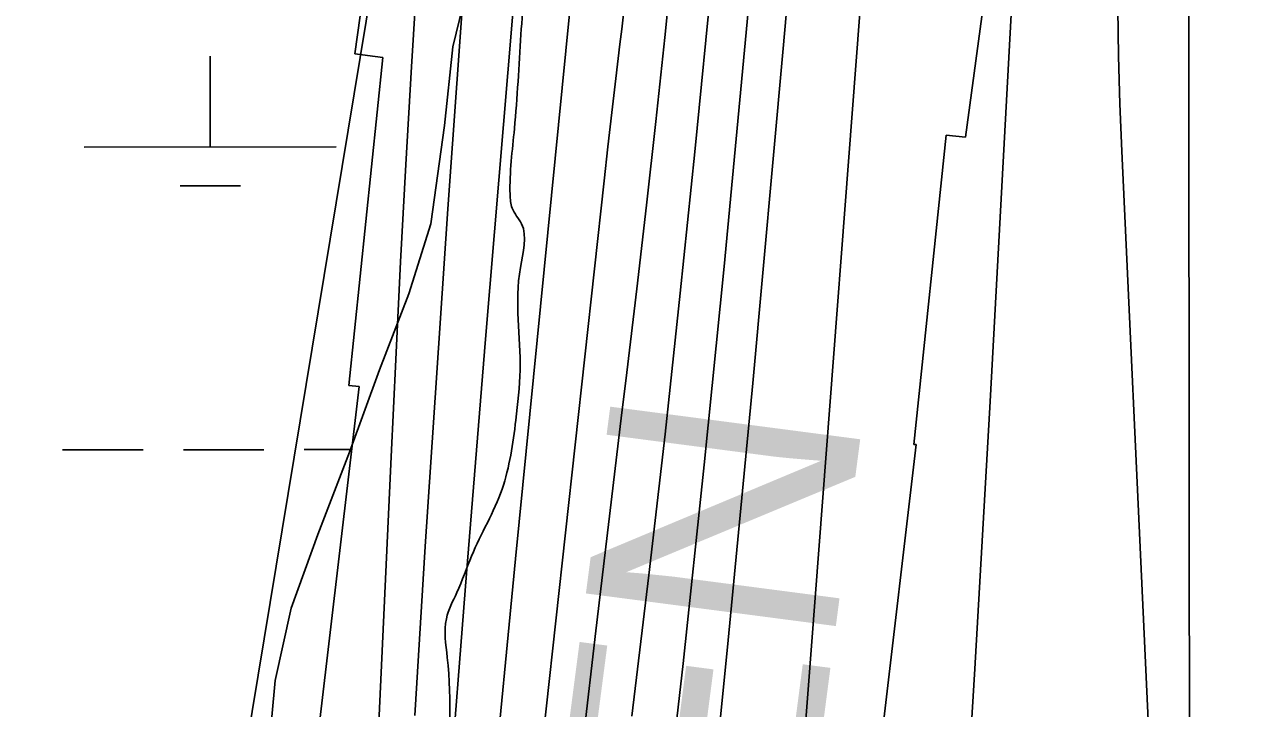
# Model space of a CAD drawing. Extents: x 3313447 to 3351316, y 703786 to 729172.
# Drawn here: x 3322377.1 to 3322861.6, y 716045.1 to 716316.4 of the extents above; entities that cross this region are included whole.
import ezdxf

# ---------------------------------------------------------------- set-up
doc = ezdxf.new("R2010")
doc.units = 0
for name, color, linetype in [('V-GRID-MAJR', 7, 'Continuous'), ('V-RIVR-EDGE', 7, 'Continuous'), ('V-RRAP-RVMT', 7, 'Continuous'), ('V-RRAP-RVMT-IDEN', 7, 'Continuous'), ('V-SITE-VEGE', 7, 'Continuous'), ('V-TOPO-DPTH', 7, 'Continuous'), ('V-TOPO-MAJR', 7, 'Continuous'), ('V-TOPO-MINR', 7, 'Continuous'), ('V-TOPO-WATR', 7, 'Continuous'), ('V-WETL-SWMP', 7, 'Continuous')]:
    doc.layers.add(name, color=color, linetype=linetype)

msp = doc.modelspace()

# ---------------------------------------------------------------- linework, layer by layer
at = {"layer": 'V-GRID-MAJR'}
msp.add_spline([(3322840.1, 715233.37), (3322833.04, 721295.04), (3322825.99, 727356.73), (3322825.99, 727358.64)], degree=3, dxfattribs=at)
at = {"layer": 'V-RIVR-EDGE'}
msp.add_spline([(3322643.72, 716984.46), (3322636.14, 716933.5), (3322631.93, 716909.47), (3322629.35, 716870.93), (3322628.43, 716835.7), (3322627.48, 716786.38), (3322628.6, 716736.23), (3322628.57, 716724.21), (3322626.05, 716708.46), (3322622.25, 716680.29), (3322617.57, 716634.29), (3322607.96, 716601.98), (3322599.18, 716569.26), (3322596.24, 716555.59), (3322595.81, 716550.62), (3322595.79, 716542.74), (3322594.53, 716533.21), (3322590.35, 716521.62), (3322585.35, 716507.95), (3322582.01, 716499.67), (3322581.58, 716494.28), (3322583.2, 716478.53), (3322590.16, 716444.11), (3322589.67, 716413.85), (3322582.13, 716381.96), (3322577.07, 716347.15), (3322574.09, 716312.34), (3322571.51, 716275.05), (3322569.78, 716248.94), (3322570.6, 716243.55), (3322574.31, 716237.32), (3322573.86, 716219.91), (3322573.76, 716179.29), (3322572.05, 716159.4), (3322566.59, 716132.06), (3322554.51, 716105.56), (3322548.67, 716091.07), (3322544.5, 716080.72), (3322544.88, 716065.38), (3322544.75, 716013.99), (3322544.59, 715948.91), (3322545.71, 715900.83), (3322548.91, 715852.74), (3322551.7, 715807.14), (3322550.79, 715773.99), (3322547.42, 715755.34), (3322545.32, 715743.74), (3322544.44, 715722.19), (3322546.03, 715694.83), (3322541.83, 715671.22), (3322530.99, 715647.2), (3322528.9, 715640.58), (3322524.72, 715625.25), (3322524.25, 715602.87), (3322523.33, 715565.57), (3322518.7, 715535.32), (3322511.59, 715513.37), (3322507.85, 715508.82), (3322504.1, 715497.64), (3322503.64, 715482.31), (3322503.18, 715462.83), (3322502.32, 715450.39), (3322499.4, 715441.7), (3322493.15, 715430.94), (3322486.5, 715420.18), (3322484.8, 715406.92), (3322481.85, 715384.96), (3322482.65, 715372.52), (3322489.24, 715355.51), (3322492.91, 715331.87), (3322491.59, 715300.79), (3322481.98, 715272.22), (3322476.57, 715259.79), (3322472.81, 715251.1), (3322466.92, 715214.64), (3322456.4, 715151.25), (3322449.68, 715113.13), (3322445.91, 715099.05), (3322436.76, 715086.64), (3322429.69, 715074.64), (3322427.59, 715065.52), (3322427.57, 715058.06), (3322429.19, 715041.06), (3322428.33, 715028.63), (3322422.88, 715002.53), (3322418.67, 714978.92), (3322417.41, 714970.22), (3322417.79, 714959.02), (3322421.06, 714939.12), (3322421.04, 714931.25), (3322421.86, 714926.69), (3322425.99, 714921.29), (3322429.71, 714916.3), (3322434.66, 714908.42), (3322435.88, 714897.22), (3322436.23, 714872.35), (3322432.42, 714840.45), (3322431.16, 714830.92), (3322424.91, 714821.4), (3322422.42, 714816.85), (3322420.32, 714808.56), (3322419.85, 714783.69), (3322421.07, 714775.4), (3322427.24, 714757.15), (3322428.06, 714750.93), (3322425.55, 714742.64), (3322423.02, 714727.32), (3322423, 714718.2), (3322422.57, 714712.81), (3322425.02, 714697.47), (3322426.65, 714684.61), (3322426.22, 714679.64), (3322422.9, 714675.51), (3322419.97, 714663.91), (3322419.06, 714632.82), (3322417.67, 714574.38), (3322418.02, 714549.1), (3322419.14, 714497.7), (3322417.44, 714479.47), (3322414.1, 714470.36), (3322408.71, 714468.71), (3322399.17, 714467.08), (3322390.04, 714461.3), (3322386.28, 714450.95), (3322390.36, 714423.58), (3322398.14, 714386.67), (3322387.62, 714320.38), (3322380.01, 714261.96), (3322376.17, 714215.54), (3322376.94, 714193.57), (3322378.07, 714148.81), (3322376.74, 714111.09), (3322374.13, 714064.68), (3322367.79, 714012.47), (3322364.83, 713988.02), (3322362.66, 713949.89), (3322361.77, 713923.78), (3322365.28, 713837.98), (3322366, 713793.21), (3322365.13, 713774.15), (3322364.7, 713767.93), (3322367.16, 713758.8), (3322371.28, 713746.77), (3322372.87, 713722.73), (3322370.72, 713687.92), (3322368.21, 713682.12), (3322356.59, 713672.62), (3322343.72, 713666.85), (3322340.81, 713663.95), (3322339.15, 713659.81), (3322339.74, 713563.24), (3322334.46, 713439.73), (3322331.71, 713335.29), (3322336.48, 713251.55), (3322334.31, 713211.77), (3322338.71, 713147.51), (3322341.96, 713123.46), (3322344.79, 713092.37), (3322346.38, 713066.67), (3322347.12, 713029.78), (3322348.23, 712975.89), (3322349.85, 712959.31), (3322353.57, 712955.15), (3322354.8, 712951.01), (3322356.82, 712928.2), (3322360.44, 712885.09), (3322362.45, 712858.56), (3322361.17, 712844.47), (3322356.17, 712835.78), (3322346.63, 712830.83), (3322342.07, 712830.84), (3322336.26, 712829.19), (3322333.35, 712823.81), (3322332.83, 712782.78), (3322333.52, 712723.92), (3322335.88, 712672.52), (3322340.25, 712596.24), (3322343.81, 712527.84), (3322348.2, 712460.27), (3322350.97, 712408.46), (3322365.13, 712267.91), (3322367.13, 712236.4), (3322366.66, 712214.44), (3322362.46, 712194.97), (3322352.43, 712158.52), (3322339.05, 712111.71), (3322335.7, 712097.63), (3322335.26, 712089.76), (3322335.24, 712081.05), (3322341.01, 712066.12), (3322354.54, 712007.23), (3322363.96, 711963.27), (3322371.32, 711919.73), (3322379.03, 711854.22), (3322386.78, 711802.39), (3322389.99, 711760.11), (3322391.01, 711668.92), (3322387.59, 711627.89), (3322384.64, 711608), (3322381.64, 711568.22), (3322378.27, 711547.5), (3322372.01, 711530.94), (3322369.5, 711519.34), (3322368.63, 711504.42), (3322371.9, 711483.69), (3322383.42, 711448.43), (3322398.66, 711411.5), (3322413.46, 711361.31), (3322426.2, 711317.35), (3322438.95, 711276.7), (3322465.29, 711204.1), (3322489.17, 711136.48), (3322500.29, 711109.51), (3322506.05, 711092.5), (3322508.48, 711069.7), (3322510.47, 711035.7), (3322509.53, 710991.77), (3322507.38, 710958.2), (3322504.41, 710931.27), (3322503.88, 710886.51), (3322505.47, 710856.24), (3322506.6, 710810.65), (3322523.47, 710759.63), (3322543.63, 710700.3), (3322548.95, 710672.11), (3322550.11, 710641.02), (3322548.36, 710603.3), (3322545.82, 710581.34), (3322539.56, 710563.12), (3322537.88, 710556.49), (3322537.05, 710552.35), (3322537.03, 710544.06), (3322538.66, 710536.6), (3322543.62, 710529.54), (3322550.26, 710531.59), (3322552.74, 710530.76), (3322553.56, 710527.85), (3322552.72, 710522.47), (3322549.39, 710516.67), (3322538.58, 710501.36), (3322522.78, 710482.75), (3322511.55, 710465.37), (3322496.56, 710440.12), (3322492.81, 710428.94), (3322491.12, 710417.76), (3322491.09, 710406.98), (3322491.08, 710402.01), (3322489, 710397.45), (3322486.49, 710391.24), (3322488.14, 710387.09), (3322492.27, 710381.28), (3322500.95, 710371.72), (3322505.49, 710361.77), (3322509.2, 710353.05), (3322513.33, 710347.65), (3322522.02, 710343.07), (3322528.65, 710343.06), (3322533.63, 710342.63), (3322536.93, 710339.31), (3322543.55, 710335.14), (3322544.37, 710328.92), (3322548.09, 710327.26), (3322557.63, 710328.89), (3322561.36, 710328.88), (3322563.83, 710322.66), (3322565.05, 710310.64), (3322563.38, 710307.32), (3322558.4, 710303.19), (3322555.07, 710299.88), (3322555.89, 710294.08), (3322562.9, 710282.04), (3322564.13, 710275.41), (3322563.7, 710269.19), (3322565.34, 710259.65), (3322569.04, 710248.04), (3322568.2, 710245.14), (3322568.19, 710241.41), (3322569.01, 710238.09), (3322571.48, 710231.45), (3322569.81, 710224.41), (3322571.46, 710220.26), (3322576.82, 710209.06), (3322579.68, 710194.54), (3322583.37, 710177.96), (3322584.97, 710153.91), (3322584.49, 710129.46), (3322579.42, 710088.85), (3322576.04, 710062.33), (3322571.81, 710027.11), (3322566.37, 710005.99), (3322566.75, 709993.97), (3322563.8, 709972.84), (3322560.4, 709938.86), (3322559.5, 709911.09), (3322560.69, 709890.36), (3322561.09, 709882.48), (3322560.25, 709879.17), (3322557.33, 709870.47), (3322556.08, 709867.58), (3322555.66, 709864.67), (3322561.03, 709860.52), (3322562.26, 709853.47), (3322562.24, 709846.42), (3322559.74, 709840.62), (3322552.26, 709830.7), (3322547.69, 709827.39), (3322543.54, 709827.82), (3322538.55, 709819.12), (3322537.7, 709812.91), (3322539.34, 709805.03), (3322544.71, 709798.38), (3322550.51, 709796.3), (3322550.93, 709797.95), (3322553.01, 709800.85), (3322555.5, 709801.26), (3322556.74, 709798.77), (3322559.19, 709784.26), (3322561.65, 709774.3), (3322563.29, 709766.42), (3322565.77, 709763.52), (3322569.08, 709762.26), (3322568.22, 709748.17), (3322567.79, 709744.86), (3322563.23, 709744.87), (3322561.95, 709730.37), (3322558.59, 709709.24), (3322556.49, 709700.12), (3322553.95, 709678.16), (3322552.28, 709674.85), (3322548.54, 709669.06), (3322546.86, 709659.53), (3322546.41, 709647.51), (3322543.45, 709621.4), (3322542.17, 709607.73), (3322540.07, 709594.88), (3322536.28, 709574.17), (3322535.02, 709565.47), (3322534.57, 709552.21), (3322535.79, 709541.01), (3322534.54, 709537.28), (3322529.13, 709531.08), (3322525.37, 709519.48), (3322521.19, 709505.4), (3322521.18, 709501.67), (3322528.2, 709490.88), (3322529.84, 709480.93), (3322528.96, 709461.86), (3322524.37, 709449.85), (3322523.95, 709445.3), (3322524.35, 709440.74), (3322528.07, 709436.58), (3322535.07, 709418.74), (3322539.56, 709388.06), (3322541.16, 709365.67), (3322541.14, 709358.63), (3322544.84, 709344.52), (3322543.99, 709335.82), (3322543.98, 709331.68), (3322545.21, 709326.29), (3322547.68, 709322.96), (3322548.49, 709314.26), (3322551.35, 709295.18), (3322551.33, 709287.31), (3322553.79, 709276.11), (3322555.84, 709267.82), (3322554.16, 709261.19), (3322554.13, 709249.17), (3322554.51, 709235.91), (3322554.07, 709221.81), (3322554.04, 709210.21), (3322556.9, 709194.87), (3322557.7, 709182.84), (3322555.88, 709173.22)], degree=3, dxfattribs=at)
at = {"layer": 'V-RRAP-RVMT'}
for p, q in [((3322546.53, 716585.48), (3322508.26, 716304.67)), ((3322750.44, 716271.7), (3322788.51, 716552.55)), ((3322519.26, 716303.27), (3322505.78, 716173.19)), ((3322508.26, 716304.67), (3322519.26, 716303.27)), ((3322729.98, 716149.83), (3322742.72, 716272.44)), ((3322742.72, 716272.44), (3322750.44, 716271.7)), ((3322509.92, 716172.84), (3322494.33, 716040.47)), ((3322505.78, 716173.19), (3322509.92, 716172.84)), ((3322714.74, 716013.08), (3322730.85, 716149.75)), ((3322730.85, 716149.75), (3322729.98, 716149.83))]:
    msp.add_line(p, q, dxfattribs=at)
at = {"layer": 'V-SITE-VEGE'}
msp.add_lwpolyline([(3322545.2, 716715.04), (3322546.04, 716683.86), (3322549.89, 716643.41), (3322556.57, 716616.9), (3322568.89, 716570.23), (3322574.05, 716534.84), (3322576.51, 716501.84), (3322575.72, 716470.31), (3322574.38, 716437.88), (3322571.81, 716411.26), (3322567.59, 716380.66), (3322560.49, 716353.71), (3322552.32, 716329.31), (3322547.08, 716307.42), (3322543.75, 716276.27), (3322538.37, 716237.35), (3322529.64, 716209.51), (3322517.98, 716179.33), (3322506.13, 716146.8), (3322493.55, 716114.1), (3322482.99, 716084.82), (3322476.6, 716056.23), (3322474.03, 716028.89)], dxfattribs=at)
at = {"layer": 'V-TOPO-DPTH'}
for points in [[(3322747.62, 715954.84), (3322754.16, 716060.8), (3322760.26, 716166.78), (3322769.55, 716337.54), (3322770.69, 716358.16), (3322771.86, 716378.78), (3322773.07, 716399.39), (3322774.31, 716420), (3322782.51, 716554.42), (3322788.05, 716642.22), (3322793.84, 716730.01), (3322799.99, 716817.77), (3322806.38, 716905.52), (3322825.82, 717164.99), (3322828.21, 717197.77), (3322830.5, 717230.56), (3322832.65, 717263.37), (3322834.7, 717296.17), (3322836.95, 717333.39), (3322839.9, 717384.81), (3322842.66, 717436.25), (3322845.13, 717487.7)], [(3322845.13, 717487.7), (3322842.66, 717436.25), (3322839.9, 717384.81), (3322836.95, 717333.39), (3322834.7, 717296.17), (3322832.65, 717263.37), (3322830.5, 717230.56), (3322828.21, 717197.77), (3322825.82, 717164.99), (3322806.38, 716905.52), (3322799.99, 716817.77), (3322793.84, 716730.01), (3322788.05, 716642.22), (3322782.51, 716554.42), (3322774.31, 716420), (3322773.07, 716399.39), (3322771.86, 716378.78), (3322770.69, 716358.16), (3322769.55, 716337.54), (3322760.26, 716166.78), (3322754.16, 716060.8), (3322747.62, 715954.84)], [(3322739.42, 717471.48), (3322735.73, 717410.72), (3322732.13, 717349.96), (3322728.54, 717288.35), (3322726.72, 717258.39), (3322724.8, 717228.44), (3322722.72, 717198.49), (3322720.54, 717168.56), (3322705.67, 716971.2), (3322697.96, 716872.23), (3322689.9, 716773.29), (3322681.34, 716674.4), (3322672.43, 716575.53), (3322657.88, 716418.65), (3322655.97, 716398.24), (3322654.03, 716377.84), (3322652.06, 716357.44), (3322650.07, 716337.04), (3322643.04, 716265.79), (3322637.3, 716209.8), (3322631.27, 716153.84), (3322624.81, 716097.92), (3322618.07, 716042.04)], [(3322739.42, 717471.48), (3322735.73, 717410.72), (3322732.13, 717349.96), (3322728.54, 717288.35), (3322726.72, 717258.39), (3322724.8, 717228.44), (3322722.72, 717198.49), (3322720.54, 717168.56), (3322705.67, 716971.2), (3322697.96, 716872.23), (3322689.9, 716773.29), (3322681.34, 716674.4), (3322672.43, 716575.53), (3322657.88, 716418.65), (3322655.97, 716398.24), (3322654.03, 716377.84), (3322652.06, 716357.44), (3322650.07, 716337.04), (3322643.04, 716265.79), (3322637.3, 716209.8), (3322631.27, 716153.84), (3322624.81, 716097.92), (3322618.07, 716042.04)], [(3322674.62, 715877.92), (3322712.84, 716378.06), (3322712.84, 716378.19), (3322712.86, 716378.43), (3322713, 716380.12), (3322713.08, 716381.03), (3322713.46, 716385.14), (3322713.78, 716388.48), (3322713.95, 716390.15), (3322766.52, 716926.5), (3322771.35, 716976.95), (3322776.02, 717027.42), (3322780.46, 717077.9), (3322784.75, 717128.4), (3322790.79, 717201.41), (3322791.91, 717215.42), (3322793, 717229.42), (3322794.01, 717243.43), (3322794.99, 717257.45), (3322808.74, 717462.37)], [(3322808.74, 717462.37), (3322794.99, 717257.45), (3322794.01, 717243.43), (3322793, 717229.42), (3322791.91, 717215.42), (3322790.79, 717201.41), (3322784.75, 717128.4), (3322780.46, 717077.9), (3322776.02, 717027.42), (3322771.35, 716976.95), (3322766.52, 716926.5), (3322713.95, 716390.15), (3322713.78, 716388.48), (3322713.46, 716385.14), (3322713.08, 716381.03), (3322713, 716380.12), (3322712.86, 716378.43), (3322712.84, 716378.19), (3322712.84, 716378.06), (3322674.62, 715877.92)], [(3322646.08, 715970.3), (3322656.35, 716072.18), (3322666.06, 716174.12), (3322678.14, 716306.85), (3322681.35, 716342.47), (3322684.51, 716378.09), (3322687.59, 716413.72), (3322690.64, 716449.35), (3322693.15, 716479.17), (3322697.41, 716529.72), (3322701.65, 716580.26), (3322705.89, 716630.81), (3322710.12, 716681.36), (3322753.64, 717202.56)], [(3322753.64, 717202.56), (3322710.12, 716681.36), (3322705.89, 716630.81), (3322701.65, 716580.26), (3322697.41, 716529.72), (3322693.15, 716479.17), (3322690.64, 716449.35), (3322687.59, 716413.72), (3322684.51, 716378.09), (3322681.35, 716342.47), (3322678.14, 716306.85), (3322666.06, 716174.12), (3322656.35, 716072.18), (3322646.08, 715970.3)], [(3322576.45, 715975.23), (3322607.07, 716254.33), (3322608.58, 716267.87), (3322610.12, 716281.41), (3322611.72, 716294.94), (3322613.34, 716308.47), (3322614.08, 716314.53), (3322615.34, 716325.02), (3322616.56, 716335.52), (3322617.73, 716346.03), (3322618.87, 716356.54), (3322620.25, 716369.61), (3322620.67, 716373.59), (3322621.09, 716377.57), (3322621.5, 716381.54), (3322621.9, 716385.52), (3322666.61, 716825.81)], [(3322576.45, 715975.23), (3322607.07, 716254.33), (3322608.58, 716267.87), (3322610.12, 716281.41), (3322611.72, 716294.94), (3322613.34, 716308.47), (3322614.08, 716314.53), (3322615.34, 716325.02), (3322616.56, 716335.52), (3322617.73, 716346.03), (3322618.87, 716356.54), (3322620.25, 716369.61), (3322620.67, 716373.59), (3322621.09, 716377.57), (3322621.5, 716381.54), (3322621.9, 716385.52), (3322666.61, 716825.81)], [(3322615.68, 716713.41), (3322608.27, 716657.46), (3322601.14, 716601.48), (3322594.44, 716545.45), (3322588.02, 716489.38), (3322579.73, 716414.47), (3322577.74, 716395.82), (3322575.85, 716377.17), (3322574.11, 716358.51), (3322572.47, 716339.83), (3322560.01, 716191.54), (3322552.46, 716098.69), (3322545.24, 716005.82)]]:
    msp.add_lwpolyline(points, dxfattribs=at)
at = {"layer": 'V-TOPO-MAJR'}
for points in [[(3322597.8, 717727.13), (3322575.73, 717238.08), (3322575.48, 717232.97), (3322575.21, 717227.85), (3322574.91, 717222.74), (3322574.58, 717217.63), (3322572.49, 717186.39), (3322571.09, 717165.66), (3322569.69, 717144.93), (3322568.28, 717124.2), (3322566.86, 717103.47), (3322518.04, 716391.53), (3322517.55, 716384.13), (3322517.1, 716376.72), (3322516.69, 716369.31), (3322516.31, 716361.89), (3322515.97, 716354.48), (3322515.64, 716347.06), (3322515.33, 716339.64), (3322515.04, 716332.22), (3322384.26, 715540.42)], [(3322864.62, 716380.91), (3322860.29, 716404.83), (3322856.03, 716428.77), (3322843.32, 716500.93), (3322836.88, 716508.11), (3322830.66, 716511.02), (3322824.76, 716507.51), (3322819.07, 716499.72), (3322812.65, 716413.88), (3322812.24, 716408.09), (3322811.86, 716402.29), (3322811.54, 716396.5), (3322811.24, 716390.69), (3322810.82, 716381.47), (3322810.74, 716379.09), (3322810.71, 716376.71), (3322810.71, 716341.4), (3322810.83, 716322.56), (3322811.14, 716303.72), (3322811.7, 716284.88), (3322812.44, 716266.06), (3322845.52, 715551.98)]]:
    msp.add_lwpolyline(points, dxfattribs=at)
at = {"layer": 'V-TOPO-MINR'}
for points in [[(3322671.08, 717998.55), (3322664.81, 717231.26), (3322664.76, 717229.72), (3322664.62, 717228.19), (3322664.49, 717227.18), (3322619.92, 716931.46), (3322606.72, 716839.34), (3322594.42, 716747.12), (3322583.46, 716654.72), (3322573.39, 716562.21), (3322560.5, 716435.23), (3322557.68, 716406.12), (3322555.04, 716376.99), (3322552.67, 716347.83), (3322550.47, 716318.66), (3322545.13, 716243.19), (3322540.55, 716176.27), (3322536.15, 716109.33), (3322532.05, 716042.38)], [(3322747.62, 715954.84), (3322754.16, 716060.8), (3322760.26, 716166.78), (3322769.55, 716337.54), (3322770.69, 716358.16), (3322771.86, 716378.78), (3322773.07, 716399.39), (3322774.31, 716420), (3322782.51, 716554.42), (3322788.05, 716642.22), (3322793.84, 716730.01), (3322799.99, 716817.77), (3322806.38, 716905.52), (3322825.82, 717164.99), (3322828.21, 717197.77), (3322830.5, 717230.56), (3322832.65, 717263.37), (3322834.7, 717296.17), (3322836.95, 717333.39), (3322839.9, 717384.81), (3322842.66, 717436.25), (3322845.13, 717487.7)], [(3322739.42, 717471.48), (3322735.73, 717410.72), (3322732.13, 717349.96), (3322728.54, 717288.35), (3322726.72, 717258.39), (3322724.8, 717228.44), (3322722.72, 717198.49), (3322720.54, 717168.56), (3322705.67, 716971.2), (3322697.96, 716872.23), (3322689.9, 716773.29), (3322681.34, 716674.4), (3322672.43, 716575.53), (3322657.88, 716418.65), (3322655.97, 716398.24), (3322654.03, 716377.84), (3322652.06, 716357.44), (3322650.07, 716337.04), (3322643.04, 716265.79), (3322637.3, 716209.8), (3322631.27, 716153.84), (3322624.81, 716097.92), (3322618.07, 716042.04)], [(3322626.34, 717465.33), (3322622.05, 717386.2), (3322615.48, 717275.55), (3322613.92, 717251.78), (3322612.16, 717228.03), (3322610.09, 717204.31), (3322607.82, 717180.6), (3322597.33, 717077.79), (3322589.85, 717002.68), (3322582.63, 716927.53), (3322575.8, 716852.36), (3322569.22, 716777.16), (3322541.78, 716454.05), (3322538.65, 716415.45), (3322535.73, 716376.83), (3322533.11, 716338.19), (3322530.69, 716299.54), (3322528.49, 716260.87), (3322526.38, 716222.2), (3322524.42, 716183.52), (3322522.56, 716144.83), (3322494.02, 715529.18)], [(3322808.74, 717462.37), (3322794.99, 717257.45), (3322794.01, 717243.43), (3322793, 717229.42), (3322791.91, 717215.42), (3322790.79, 717201.41), (3322784.75, 717128.4), (3322780.46, 717077.9), (3322776.02, 717027.42), (3322771.35, 716976.95), (3322766.52, 716926.5), (3322713.95, 716390.15), (3322713.78, 716388.48), (3322713.46, 716385.14), (3322713.08, 716381.03), (3322713, 716380.12), (3322712.86, 716378.43), (3322712.84, 716378.19), (3322712.84, 716378.06), (3322674.62, 715877.92)], [(3322754.64, 717448.7), (3322752.06, 717412.01), (3322749.53, 717375.31), (3322747.07, 717338.6), (3322744.65, 717301.89), (3322742.19, 717265.19), (3322739.62, 717228.49), (3322736.9, 717191.81), (3322734.06, 717155.13), (3322708.07, 716827.51), (3322702.02, 716752.56), (3322695.83, 716677.61), (3322689.44, 716602.69), (3322682.91, 716527.77), (3322674.64, 716434.3), (3322672.12, 716406.13), (3322669.56, 716377.97), (3322666.95, 716349.81), (3322664.3, 716321.65), (3322654.66, 716220.41), (3322646.81, 716141.68), (3322638.47, 716063), (3322629.42, 715984.4)], [(3322753.64, 717202.56), (3322710.12, 716681.36), (3322705.89, 716630.81), (3322701.65, 716580.26), (3322697.41, 716529.72), (3322693.15, 716479.17), (3322690.64, 716449.35), (3322687.59, 716413.72), (3322684.51, 716378.09), (3322681.35, 716342.47), (3322678.14, 716306.85), (3322666.06, 716174.12), (3322656.35, 716072.18), (3322646.08, 715970.3)], [(3322665.46, 716961.25), (3322635.63, 716686.69), (3322631.38, 716648.19), (3322627.04, 716609.71), (3322622.55, 716571.24), (3322617.97, 716532.78), (3322613.42, 716495.13), (3322611.04, 716475.51), (3322608.65, 716455.88), (3322606.26, 716436.26), (3322603.85, 716416.63), (3322600.75, 716391.34), (3322599.92, 716384.36), (3322599.12, 716377.38), (3322598.37, 716370.39), (3322597.65, 716363.39), (3322571.88, 716104.46), (3322562.55, 716007.13)], [(3322676.35, 716777.18), (3322667.95, 716687.06), (3322640.31, 716402.4), (3322639.1, 716390.05), (3322637.88, 716377.7), (3322636.64, 716365.36), (3322635.39, 716353.01), (3322631.12, 716311.17), (3322627.61, 716277.92), (3322623.97, 716244.68), (3322620.12, 716211.46), (3322616.13, 716178.27), (3322613.91, 716160.26), (3322608.78, 716118.06), (3322603.76, 716075.84), (3322598.9, 716033.61)], [(3322615.68, 716713.41), (3322608.27, 716657.46), (3322601.14, 716601.48), (3322594.44, 716545.45), (3322588.02, 716489.38), (3322579.73, 716414.47), (3322577.74, 716395.82), (3322575.85, 716377.17), (3322574.11, 716358.51), (3322572.47, 716339.83), (3322560.01, 716191.54), (3322552.46, 716098.69), (3322545.24, 716005.82)]]:
    msp.add_lwpolyline(points, dxfattribs=at)
at = {"layer": 'V-TOPO-WATR'}
msp.add_lwpolyline([(3322666.61, 716825.81), (3322621.9, 716385.52), (3322621.5, 716381.54), (3322621.09, 716377.57), (3322620.67, 716373.59), (3322620.25, 716369.61), (3322618.87, 716356.54), (3322617.73, 716346.03), (3322616.56, 716335.52), (3322615.34, 716325.02), (3322614.08, 716314.53), (3322613.34, 716308.47), (3322611.72, 716294.94), (3322610.12, 716281.41), (3322608.58, 716267.87), (3322607.07, 716254.33), (3322576.45, 715975.23)], dxfattribs=at)
at = {"layer": 'V-WETL-SWMP'}
for p, q in [((3322450.84, 716267.76), (3322450.79, 716303.76)), ((3322400.85, 716267.69), (3322500.83, 716267.83)), ((3322438.86, 716252.31), (3322462.86, 716252.35)), ((3322392.17, 716147.61), (3322424.17, 716147.65)), ((3322440.17, 716147.68), (3322472.16, 716147.72)), ((3322488.16, 716147.75), (3322506.35, 716147.77))]:
    msp.add_line(p, q, dxfattribs=at)
msp.add_lwpolyline([(3322545.2, 716715.04), (3322546.04, 716683.86), (3322549.89, 716643.41), (3322556.57, 716616.9), (3322568.89, 716570.23), (3322574.05, 716534.84), (3322576.51, 716501.84), (3322575.72, 716470.31), (3322574.38, 716437.88), (3322571.81, 716411.26), (3322567.59, 716380.66), (3322560.49, 716353.71), (3322552.32, 716329.31), (3322547.08, 716307.42), (3322543.75, 716276.28), (3322538.37, 716237.35), (3322529.64, 716209.51), (3322517.98, 716179.33), (3322506.13, 716146.8), (3322493.55, 716114.1), (3322482.99, 716084.82), (3322476.6, 716056.24), (3322474.03, 716028.89)], dxfattribs=at)

# ---------------------------------------------------------------- texts
at = {"layer": 'V-RRAP-RVMT-IDEN'}
msp.add_text('ALLEN', height=100, rotation=82.5675, dxfattribs=at).set_placement((3322655.29, 715742.53))

doc.saveas('drawing.dxf')
